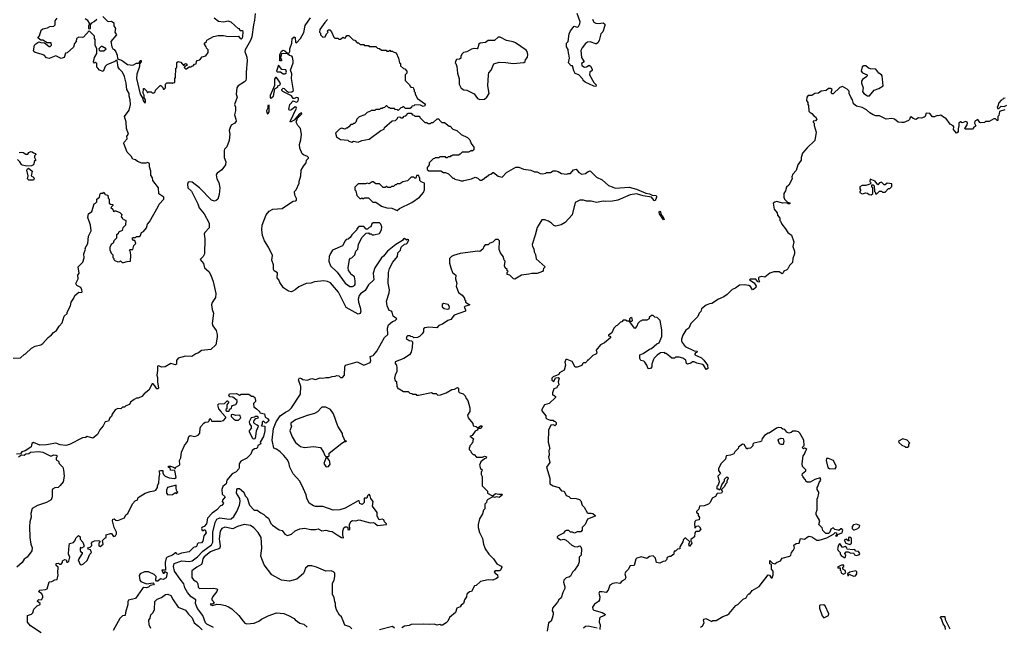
# Model space of a CAD drawing. Extents: x 2472589 to 2662339, y 701009 to 849030.
# Tile 268 of 406: x 2514407 to 2525019, y 804598 to 811149. Entities that reach past the tile are written whole.
import ezdxf

# ---------------------------------------------------------------- set-up
doc = ezdxf.new("R2010")
doc.units = 0

msp = doc.modelspace()

# ---------------------------------------------------------------- linework, layer by layer
at = {"layer": '0CON05XD'}
for points in [[(2516938, 811145), (2516926, 811095), (2516909, 810965), (2516894, 810925), (2516837, 810825), (2516832, 810805), (2516855, 810745), (2516859, 810705), (2516848, 810585), (2516849, 810515), (2516844, 810495), (2516831, 810479), (2516763, 810437), (2516747, 810415), (2516740, 810345), (2516752, 810315), (2516722, 810235), (2516732, 810205), (2516732, 810165), (2516723, 810125), (2516738, 810078), (2516739, 810055), (2516726, 810034), (2516688, 810012), (2516675, 809988), (2516666, 809955), (2516673, 809915), (2516666, 809845), (2516641, 809779), (2516616, 809754), (2516612, 809738), (2516611, 809665), (2516628, 809615), (2516624, 809586), (2516585, 809530), (2516534, 809496), (2516526, 809475), (2516532, 809435), (2516552, 809392), (2516564, 809335), (2516558, 809265), (2516541, 809215), (2516525, 809200), (2516505, 809193), (2516475, 809205), (2516345, 809335), (2516265, 809398), (2516235, 809402), (2516224, 809396), (2516216, 809375), (2516219, 809335), (2516259, 809299), (2516327, 809165), (2516341, 809121), (2516394, 809055), (2516448, 808955), (2516450, 808905), (2516404, 808856), (2516394, 808835), (2516402, 808785), (2516400, 808625), (2516384, 808596), (2516351, 808565), (2516389, 808519), (2516398, 808475), (2516445, 808433), (2516468, 808395), (2516494, 808325), (2516522, 808198), (2516517, 808155), (2516481, 808099), (2516475, 808075), (2516481, 808025), (2516496, 807985), (2516482, 807872), (2516489, 807849), (2516525, 807798), (2516537, 807755), (2516536, 807725), (2516520, 807645), (2516468, 807592), (2516368, 807582), (2516335, 807558), (2516305, 807547), (2516264, 807516), (2516195, 807523), (2516115, 807500), (2516097, 807475), (2516096, 807435), (2516085, 807427), (2516035, 807441), (2515975, 807407), (2515935, 807404), (2515905, 807416), (2515892, 807415), (2515894, 807366), (2515884, 807316), (2515893, 807293), (2515893, 807243), (2515904, 807175), (2515895, 807168), (2515885, 807169), (2515865, 807200), (2515845, 807222), (2515835, 807222), (2515798, 807155), (2515748, 807115), (2515724, 807086), (2515685, 807070), (2515665, 807070), (2515640, 807055), (2515602, 807025), (2515589, 807001), (2515550, 806985), (2515535, 806970), (2515515, 806970), (2515497, 806953), (2515464, 806956), (2515437, 806943), (2515404, 806896), (2515395, 806870), (2515378, 806855), (2515365, 806820), (2515327, 806813), (2515308, 806772), (2515272, 806728), (2515245, 806678), (2515195, 806637), (2515135, 806657), (2515115, 806643), (2515085, 806642), (2514945, 806568), (2514903, 806557), (2514845, 806567), (2514795, 806584), (2514695, 806566), (2514623, 806563), (2514555, 806590), (2514539, 806581), (2514529, 806545), (2514515, 806534), (2514465, 806501), (2514431, 806489), (2514415, 806470), (2514374, 806466)], [(2514697, 810737), (2514670, 810765), (2514639, 810779), (2514575, 810794), (2514560, 810805), (2514557, 810815), (2514566, 810874), (2514581, 810889), (2514615, 810910), (2514635, 810902), (2514675, 810900), (2514725, 810860), (2514735, 810860), (2514750, 810875), (2514745, 810900), (2514705, 810900), (2514657, 810927), (2514635, 810930), (2514602, 810952), (2514620, 810975), (2514640, 811035), (2514655, 811050), (2514707, 811063), (2514733, 811077), (2514775, 811080), (2514788, 811092), (2514790, 811135), (2514810, 811165)], [(2515111, 811161), (2515136, 811146), (2515160, 811105), (2515158, 811092), (2515150, 811085), (2515150, 811055), (2515155, 811050), (2515170, 811055), (2515170, 811095), (2515184, 811116), (2515211, 811129), (2515238, 811155)], [(2515302, 811182), (2515355, 811132), (2515365, 811128), (2515395, 811132), (2515420, 811115), (2515423, 811083), (2515438, 811055), (2515432, 811015), (2515452, 810985), (2515390, 810915), (2515400, 810855), (2515410, 810835), (2515426, 810826), (2515443, 810803), (2515458, 810765), (2515462, 810732), (2515472, 810722), (2515505, 810714), (2515527, 810697), (2515570, 810665), (2515625, 810658), (2515665, 810682), (2515688, 810682), (2515698, 810692), (2515705, 810710), (2515715, 810710), (2515718, 810695), (2515698, 810672), (2515700, 810645), (2515668, 810562), (2515666, 810516), (2515704, 810345), (2515732, 810305), (2515737, 810275), (2515755, 810252), (2515762, 810258), (2515762, 810285), (2515748, 810308), (2515748, 810335), (2515738, 810358), (2515742, 810408), (2515748, 810408), (2515778, 810378), (2515785, 810360), (2515795, 810370), (2515825, 810370), (2515835, 810360), (2515855, 810360), (2515868, 810372), (2515872, 810388), (2515922, 810438), (2515928, 810438), (2515948, 810418), (2515955, 810400), (2515965, 810400), (2515980, 810415), (2515980, 810455), (2515992, 810468), (2516045, 810470), (2516055, 810460), (2516062, 810468), (2516078, 810472), (2516080, 810515), (2516088, 810525), (2516090, 810625), (2516100, 810635), (2516102, 810688), (2516115, 810700), (2516145, 810690), (2516175, 810650), (2516182, 810668), (2516198, 810678), (2516208, 810668), (2516210, 810655), (2516192, 810648), (2516180, 810635), (2516195, 810620), (2516205, 810620), (2516235, 810640), (2516255, 810640), (2516262, 810648), (2516278, 810652), (2516292, 810668), (2516308, 810672), (2516312, 810698), (2516321, 810709), (2516350, 810715), (2516375, 810750), (2516415, 810760), (2516440, 810795), (2516440, 810825), (2516422, 810842), (2516418, 810858), (2516400, 810885), (2516400, 810895), (2516420, 810915), (2516423, 810927), (2516495, 810968), (2516545, 810978), (2516605, 810978), (2516655, 810967), (2516765, 810972), (2516785, 810947), (2516795, 810944), (2516805, 810950), (2516811, 810965), (2516815, 811020), (2516805, 811030), (2516785, 811030), (2516775, 811050), (2516765, 811050), (2516685, 811122), (2516655, 811132), (2516605, 811122), (2516548, 811128), (2516502, 811165)], [(2516946, 811215), (2516938, 811145)], [(2517141, 806741), (2517173, 806815), (2517215, 806877), (2517271, 806919), (2517306, 806934), (2517336, 806965), (2517435, 807110), (2517436, 807196), (2517412, 807265), (2517424, 807286), (2517445, 807282), (2517458, 807268), (2517505, 807262), (2517555, 807281), (2517595, 807270), (2517644, 807286), (2517675, 807283), (2517705, 807292), (2517743, 807293), (2517775, 807302), (2517806, 807304), (2517825, 807312), (2517845, 807310), (2517865, 807291), (2517885, 807290), (2517906, 807315), (2517910, 807405), (2517920, 807425), (2518045, 807461), (2518115, 807426), (2518186, 807454), (2518193, 807475), (2518184, 807516), (2518215, 807527), (2518225, 807537), (2518255, 807576), (2518305, 807664), (2518339, 807721), (2518376, 807754), (2518370, 807825), (2518382, 807858), (2518425, 807896), (2518455, 807907), (2518472, 807925), (2518431, 807951), (2518423, 807995), (2518415, 808007), (2518390, 808015), (2518367, 808065), (2518362, 808115), (2518390, 808205), (2518394, 808235), (2518378, 808308), (2518383, 808425), (2518394, 808466), (2518430, 808535), (2518480, 808595), (2518483, 808637), (2518510, 808665), (2518518, 808695), (2518555, 808730), (2518575, 808732), (2518588, 808745), (2518600, 808775), (2518585, 808780), (2518575, 808772), (2518555, 808790), (2518545, 808788), (2518533, 808767), (2518460, 808725), (2518370, 808655), (2518329, 808601), (2518305, 808580), (2518236, 808475), (2518217, 808415), (2518223, 808345), (2518165, 808289), (2518131, 808229), (2518081, 808195), (2518066, 808175), (2518056, 808136), (2518058, 808105), (2518078, 808045), (2518084, 808005), (2518075, 807980), (2518055, 807973), (2517927, 808047), (2517843, 808213), (2517755, 808312), (2517725, 808327), (2517685, 808332), (2517585, 808324), (2517545, 808309), (2517495, 808306), (2517415, 808270), (2517375, 808236), (2517338, 808215), (2517305, 808222), (2517249, 808259), (2517210, 808315), (2517200, 808345), (2517182, 808365), (2517185, 808420), (2517151, 808441), (2517142, 808455), (2517142, 808505), (2517123, 808555), (2517132, 808605), (2517088, 808695), (2517044, 808764), (2517024, 808824), (2517017, 808885), (2517021, 808935), (2517064, 809046), (2517095, 809084), (2517135, 809107), (2517235, 809113), (2517324, 809176), (2517355, 809192), (2517380, 809195), (2517392, 809205), (2517392, 809222), (2517372, 809258), (2517370, 809295), (2517387, 809313), (2517418, 809385), (2517418, 809405), (2517438, 809465), (2517442, 809525), (2517465, 809570), (2517493, 809607), (2517498, 809635), (2517520, 809655), (2517520, 809665), (2517509, 809675), (2517465, 809691), (2517452, 809702), (2517426, 809765), (2517421, 809805), (2517437, 809853), (2517446, 809915), (2517434, 809975), (2517405, 810009), (2517387, 810045), (2517401, 810089), (2517449, 810135), (2517445, 810146), (2517421, 810135), (2517364, 810066), (2517325, 810043), (2517321, 810051), (2517390, 810195), (2517387, 810207), (2517375, 810211), (2517335, 810176), (2517315, 810171), (2517306, 810185), (2517319, 810235), (2517355, 810276), (2517385, 810261), (2517399, 810265), (2517409, 810275), (2517411, 810295), (2517407, 810307), (2517395, 810310), (2517365, 810299), (2517355, 810301), (2517335, 810328), (2517244, 810374), (2517234, 810385), (2517233, 810397), (2517245, 810410), (2517257, 810407), (2517281, 810381), (2517305, 810369), (2517339, 810371), (2517357, 810385), (2517336, 810515), (2517341, 810565), (2517326, 810605), (2517354, 810685), (2517356, 810705), (2517348, 810745), (2517340, 810755), (2517315, 810762), (2517295, 810780), (2517245, 810786), (2517230, 810780), (2517220, 810755), (2517218, 810735), (2517229, 810715), (2517227, 810705), (2517209, 810705), (2517211, 810775), (2517230, 810810), (2517245, 810821), (2517265, 810813), (2517295, 810787), (2517310, 810790), (2517320, 810805), (2517318, 810835), (2517340, 810895), (2517343, 810947), (2517365, 810966), (2517375, 810958), (2517378, 810908), (2517385, 810899), (2517395, 810902), (2517433, 810945), (2517468, 811012), (2517482, 811088), (2517540, 811170)], [(2517725, 811150), (2517695, 811120), (2517642, 811045), (2517640, 811015), (2517650, 811005), (2517650, 810985), (2517675, 810960), (2517700, 810965), (2517712, 810998), (2517730, 811015), (2517720, 811025), (2517735, 811040), (2517748, 811038), (2517768, 811018), (2517792, 810962), (2517805, 810950), (2517835, 810950), (2517845, 810940), (2517865, 810940), (2517895, 810960), (2517902, 810952), (2517915, 810950), (2517932, 810978), (2517955, 810980), (2518002, 810932), (2518018, 810928), (2518045, 810900), (2518058, 810898), (2518075, 810880), (2518115, 810880), (2518125, 810870), (2518165, 810870), (2518175, 810860), (2518245, 810860), (2518262, 810842), (2518285, 810840), (2518305, 810820), (2518355, 810820), (2518365, 810810), (2518385, 810810), (2518395, 810820), (2518405, 810810), (2518425, 810810), (2518432, 810802), (2518465, 810790), (2518490, 810735), (2518500, 810685), (2518510, 810675), (2518512, 810652), (2518542, 810622), (2518558, 810618), (2518580, 810595), (2518578, 810572), (2518560, 810555), (2518562, 810492), (2518608, 810448), (2518610, 810435), (2518622, 810422), (2518648, 810418), (2518652, 810402), (2518660, 810395), (2518660, 810375), (2518670, 810365), (2518670, 810345), (2518695, 810300), (2518770, 810245), (2518778, 810235), (2518775, 810220), (2518755, 810212), (2518725, 810228), (2518665, 810230), (2518655, 810220), (2518632, 810218), (2518628, 810202), (2518615, 810190), (2518565, 810190), (2518548, 810208), (2518535, 810210), (2518528, 810202), (2518515, 810200), (2518485, 810170), (2518478, 810178), (2518455, 810180), (2518445, 810190), (2518405, 810190), (2518395, 810200), (2518385, 810200), (2518365, 810220), (2518355, 810220), (2518338, 810202), (2518325, 810200), (2518315, 810190), (2518295, 810190), (2518285, 810180), (2518245, 810180), (2518235, 810170), (2518195, 810170), (2518188, 810162), (2518152, 810148), (2518128, 810122), (2518065, 810100), (2518040, 810075), (2518030, 810045), (2518015, 810030), (2518005, 810030), (2517995, 810020), (2517975, 810020), (2517956, 809994), (2517935, 809980), (2517925, 809980), (2517915, 809970), (2517875, 809978), (2517855, 809970), (2517810, 809925), (2517820, 809885), (2517865, 809858), (2517945, 809850), (2517955, 809840), (2517985, 809830), (2518005, 809840), (2518055, 809830), (2518093, 809847), (2518175, 809862), (2518300, 809955), (2518335, 809970), (2518340, 809985), (2518422, 810058), (2518458, 810062), (2518480, 810085), (2518482, 810098), (2518505, 810100), (2518515, 810090), (2518535, 810090), (2518552, 810108), (2518568, 810112), (2518595, 810140), (2518625, 810140), (2518642, 810122), (2518655, 810120), (2518665, 810110), (2518715, 810110), (2518720, 810095), (2518772, 810042), (2518795, 810040), (2518805, 810030), (2518835, 810030), (2518845, 810040), (2518865, 810040), (2518905, 810080), (2518925, 810080), (2518930, 810065), (2518955, 810040), (2518985, 810040), (2519035, 810000), (2519045, 810000), (2519075, 809970), (2519120, 809955), (2519165, 809910), (2519235, 809880), (2519260, 809855), (2519273, 809813), (2519300, 809775), (2519300, 809745), (2519285, 809730), (2519275, 809740), (2519245, 809720), (2519175, 809720), (2519155, 809700), (2519135, 809690), (2519075, 809690), (2519065, 809680), (2519055, 809680), (2519045, 809670), (2519025, 809670), (2519015, 809660), (2519005, 809660), (2518995, 809670), (2518935, 809670), (2518925, 809660), (2518885, 809660), (2518878, 809652), (2518862, 809648), (2518820, 809605), (2518820, 809585), (2518800, 809555), (2518800, 809535), (2518815, 809520), (2518945, 809520), (2518975, 809500), (2518995, 809500), (2519027, 809487), (2519075, 809440), (2519085, 809440), (2519095, 809430), (2519145, 809420), (2519165, 809410), (2519185, 809410), (2519193, 809417), (2519277, 809433), (2519315, 809450), (2519345, 809440), (2519365, 809420), (2519385, 809420), (2519420, 809440), (2519425, 809450), (2519435, 809450), (2519462, 809478), (2519485, 809482), (2519505, 809500), (2519515, 809500), (2519563, 809463), (2519607, 809453), (2519655, 809500), (2519755, 809560), (2519785, 809560), (2519838, 809538), (2519915, 809528), (2519955, 809510), (2519985, 809510), (2520015, 809490), (2520045, 809488), (2520077, 809493), (2520085, 809500), (2520127, 809503), (2520155, 809520), (2520185, 809520), (2520212, 809512), (2520245, 809490), (2520305, 809482), (2520318, 809492), (2520345, 809492), (2520375, 809532), (2520405, 809538), (2520432, 809502), (2520465, 809482), (2520505, 809490), (2520535, 809512), (2520555, 809518), (2520625, 809452), (2520685, 809422), (2520752, 809362), (2520793, 809347), (2520825, 809332), (2520975, 809342), (2521055, 809322), (2521155, 809278), (2521195, 809273), (2521225, 809258), (2521262, 809252), (2521270, 809245), (2521269, 809235), (2521255, 809196), (2521245, 809199), (2521215, 809234), (2521125, 809251), (2521055, 809273), (2520985, 809260), (2520855, 809202), (2520795, 809192), (2520725, 809188), (2520695, 809192), (2520625, 809178), (2520565, 809191), (2520515, 809193), (2520485, 809203), (2520445, 809202), (2520392, 809178), (2520360, 809045), (2520286, 808964), (2520242, 808938), (2520185, 808922), (2520165, 808930), (2520140, 808955), (2520105, 808978), (2520065, 808990), (2520035, 808990), (2519983, 808907), (2519962, 808825)], [(2520582, 811155), (2520587, 811135), (2520595, 811122), (2520615, 811112), (2520645, 811108), (2520697, 811117), (2520712, 811102), (2520712, 811085), (2520692, 811018), (2520670, 810995), (2520652, 810925), (2520639, 810901), (2520625, 810890), (2520615, 810890), (2520555, 810912), (2520525, 810908), (2520505, 810892), (2520468, 810845), (2520454, 810816), (2520463, 810743), (2520490, 810695), (2520463, 810677), (2520467, 810655), (2520495, 810638), (2520515, 810640), (2520545, 810658), (2520558, 810648), (2520577, 810615), (2520577, 810603), (2520550, 810585), (2520548, 810555), (2520593, 810473), (2520620, 810445), (2520615, 810430), (2520593, 810433), (2520500, 810475), (2520480, 810495), (2520478, 810508), (2520433, 810553), (2520395, 810568), (2520378, 810598), (2520365, 810650), (2520352, 810652), (2520320, 810685), (2520332, 810735), (2520326, 810776), (2520320, 810785), (2520317, 810827), (2520300, 810855), (2520300, 810895), (2520317, 810913), (2520330, 810995), (2520345, 811030), (2520382, 811078), (2520415, 811070), (2520429, 811075), (2520445, 811104), (2520449, 811125), (2520414, 811215)], [(2514335, 807500), (2514415, 807502), (2514455, 807540), (2514470, 807545), (2514535, 807608), (2514575, 807628), (2514635, 807643), (2514655, 807658), (2514715, 807722), (2514749, 807751), (2514770, 807775), (2514803, 807797), (2514832, 807845), (2514865, 807880), (2514888, 807952), (2514917, 807983), (2514918, 807995), (2514953, 808065), (2514962, 808105), (2514990, 808145), (2515000, 808175), (2515045, 808210), (2515072, 808208), (2515080, 808215), (2515077, 808237), (2515065, 808260), (2515024, 808284), (2515012, 808305), (2515037, 808355), (2515033, 808395), (2515048, 808415), (2515039, 808485), (2515086, 808534), (2515103, 808583), (2515100, 808625), (2515118, 808675), (2515114, 808686), (2515142, 808735), (2515150, 808815), (2515179, 808871), (2515170, 808935), (2515143, 809015), (2515150, 809055), (2515185, 809080), (2515210, 809165), (2515225, 809170), (2515240, 809185), (2515240, 809215), (2515268, 809235), (2515275, 809270), (2515283, 809277), (2515305, 809280), (2515315, 809290), (2515330, 809265), (2515358, 809258), (2515360, 809225), (2515370, 809215), (2515372, 809172), (2515385, 809160), (2515410, 809155), (2515410, 809145), (2515390, 809125), (2515410, 809105), (2515413, 809083), (2515425, 809080), (2515432, 809088), (2515445, 809090), (2515485, 809070), (2515507, 809047), (2515500, 809025), (2515510, 809015), (2515510, 809005), (2515535, 808992), (2515550, 808985), (2515548, 808935), (2515520, 808905), (2515510, 808875), (2515472, 808858), (2515468, 808842), (2515452, 808828), (2515450, 808795), (2515420, 808765), (2515415, 808740), (2515393, 808727), (2515378, 808692), (2515378, 808668), (2515392, 808632), (2515410, 808615), (2515410, 808585), (2515420, 808575), (2515422, 808562), (2515433, 808553), (2515465, 808540), (2515487, 808543), (2515495, 808550), (2515513, 808533), (2515525, 808530), (2515565, 808542), (2515600, 808545), (2515606, 808605), (2515602, 808642), (2515590, 808665), (2515595, 808670), (2515625, 808670), (2515638, 808715), (2515660, 808735), (2515648, 808768), (2515635, 808770), (2515623, 808783), (2515624, 808796), (2515635, 808802), (2515655, 808800), (2515665, 808810), (2515695, 808810), (2515708, 808822), (2515720, 808855), (2515740, 808865), (2515772, 808905), (2515784, 808945), (2515805, 808968), (2515900, 809135), (2515909, 809161), (2515960, 809215), (2515960, 809235), (2515905, 809270), (2515904, 809335), (2515843, 809415), (2515837, 809445), (2515822, 809472), (2515821, 809515), (2515807, 809563), (2515805, 809600), (2515785, 809610), (2515765, 809602), (2515725, 809602), (2515675, 809620), (2515655, 809638), (2515627, 809647), (2515609, 809679), (2515580, 809705), (2515565, 809720), (2515530, 809815), (2515532, 809828), (2515567, 809863), (2515562, 809895), (2515578, 809915), (2515557, 809977), (2515553, 810045), (2515538, 810105), (2515587, 810175), (2515600, 810235), (2515596, 810284), (2515586, 810325), (2515587, 810355), (2515563, 810395), (2515554, 810465), (2515536, 810535), (2515514, 810585), (2515482, 810615), (2515468, 810638), (2515458, 810708), (2515445, 810710), (2515432, 810698), (2515345, 810662), (2515330, 810645), (2515305, 810590), (2515266, 810606), (2515248, 810625), (2515238, 810638), (2515237, 810677), (2515225, 810690), (2515212, 810682), (2515202, 810695), (2515215, 810740), (2515240, 810785), (2515240, 810835), (2515220, 810875), (2515220, 810935), (2515212, 810945), (2515212, 810972), (2515155, 811030), (2515095, 810962), (2515085, 810958), (2515045, 810960), (2515020, 810945), (2515017, 810913), (2514998, 810892), (2514988, 810852), (2514918, 810792), (2514902, 810788), (2514885, 810742), (2514855, 810732), (2514795, 810760), (2514725, 810732), (2514697, 810737)], [(2519365, 810288), (2519415, 810293), (2519442, 810315), (2519468, 810355), (2519452, 810435), (2519458, 810555), (2519463, 810577), (2519488, 810605), (2519517, 810673), (2519575, 810690), (2519645, 810689), (2519725, 810678), (2519842, 810688), (2519855, 810700), (2519857, 810715), (2519881, 810745), (2519882, 810775), (2519876, 810806), (2519865, 810821), (2519751, 810901), (2519725, 810912), (2519653, 810923), (2519585, 810961), (2519565, 810959), (2519525, 810923), (2519457, 810923), (2519426, 810904), (2519370, 810895), (2519356, 810884), (2519346, 810844), (2519338, 810835), (2519305, 810837), (2519275, 810830), (2519225, 810802), (2519190, 810795), (2519175, 810780), (2519163, 810757), (2519160, 810735), (2519148, 810722), (2519115, 810720), (2519110, 810715), (2519100, 810685), (2519108, 810678), (2519120, 810645), (2519124, 810574), (2519143, 810513), (2519143, 810455), (2519165, 810412), (2519195, 810392), (2519225, 810388), (2519305, 810348), (2519341, 810301), (2519365, 810288)], [(2515315, 810812), (2515340, 810835), (2515295, 810860), (2515285, 810860), (2515260, 810835), (2515262, 810822), (2515273, 810813), (2515315, 810812)], [(2517265, 810564), (2517280, 810575), (2517283, 810585), (2517277, 810607), (2517231, 810611), (2517195, 810658), (2517176, 810595), (2517185, 810588), (2517217, 810587), (2517245, 810566), (2517265, 810564)], [(2523565, 810327), (2523615, 810390), (2523665, 810406), (2523712, 810435), (2523703, 810543), (2523696, 810556), (2523665, 810572), (2523635, 810614), (2523575, 810620), (2523555, 810627), (2523525, 810650), (2523505, 810652), (2523485, 810640), (2523477, 810595), (2523492, 810575), (2523542, 810555), (2523542, 810545), (2523538, 810535), (2523490, 810505), (2523479, 810485), (2523479, 810465), (2523496, 810416), (2523490, 810375), (2523503, 810353), (2523545, 810329), (2523565, 810327)], [(2517115, 810303), (2517142, 810325), (2517156, 810404), (2517190, 810425), (2517190, 810435), (2517208, 810442), (2517217, 810453), (2517209, 810475), (2517175, 810526), (2517165, 810526), (2517155, 810509), (2517152, 810438), (2517105, 810332), (2517105, 810308), (2517115, 810303)], [(2525024, 810176), (2524965, 810160), (2524960, 810115), (2524950, 810105), (2524948, 810062), (2524942, 810062), (2524925, 810080), (2524905, 810080), (2524855, 810050), (2524815, 810050), (2524805, 810040), (2524765, 810038), (2524755, 810040), (2524735, 810072), (2524702, 810055), (2524698, 810035), (2524710, 810005), (2524688, 809982), (2524675, 809970), (2524625, 809968), (2524595, 809970), (2524592, 809975), (2524620, 810015), (2524622, 810035), (2524618, 810045), (2524605, 810052), (2524565, 810038), (2524545, 810048), (2524530, 810035), (2524530, 810005), (2524521, 809971), (2524521, 809935), (2524504, 809924), (2524472, 809965), (2524473, 809995), (2524468, 810005), (2524434, 810024), (2524388, 810088), (2524375, 810090), (2524335, 810120), (2524307, 810113), (2524294, 810116), (2524265, 810102), (2524245, 810102), (2524217, 810137), (2524178, 810142), (2524166, 810104), (2524155, 810097), (2524125, 810088), (2524095, 810090), (2524065, 810074), (2524035, 810082), (2524015, 810100), (2524004, 810096), (2523997, 810073), (2523987, 810063), (2523935, 810040), (2523915, 810040), (2523873, 810043), (2523835, 810077), (2523805, 810082), (2523745, 810077), (2523675, 810112), (2523635, 810113), (2523605, 810123), (2523568, 810145), (2523535, 810178), (2523485, 810202), (2523426, 810216), (2523395, 810242), (2523384, 810284), (2523363, 810313), (2523362, 810325), (2523348, 810348), (2523347, 810377), (2523325, 810400), (2523275, 810430), (2523245, 810417), (2523175, 810349), (2523160, 810350), (2523154, 810364), (2523162, 810395), (2523145, 810407), (2523125, 810407), (2523100, 810385), (2523045, 810378), (2523015, 810358), (2522978, 810352), (2522945, 810332), (2522905, 810330), (2522890, 810315), (2522888, 810278), (2522900, 810255), (2522900, 810235), (2522910, 810225), (2522913, 810163), (2522921, 810151), (2522946, 810136), (2522965, 810112), (2522985, 810102), (2522998, 810078)], [(2525028, 810302), (2525005, 810300), (2525000, 810285), (2524985, 810280), (2524958, 810252), (2524950, 810215), (2524940, 810205), (2524945, 810192), (2524958, 810192), (2524983, 810217), (2525016, 810214), (2525046, 810226)], [(2517075, 810133), (2517085, 810137), (2517096, 810154), (2517095, 810229), (2517081, 810225), (2517080, 810195), (2517066, 810165), (2517075, 810133)], [(2522998, 810078), (2522985, 810060), (2522960, 810055), (2522960, 810045), (2522970, 810035), (2522968, 810008), (2522992, 809935), (2522978, 809845), (2522894, 809766), (2522845, 809710), (2522828, 809665), (2522828, 809635), (2522793, 809585), (2522775, 809522), (2522741, 809485), (2522730, 809455), (2522732, 809435), (2522698, 809365), (2522672, 809345), (2522662, 809305), (2522643, 809275), (2522643, 809237), (2522650, 809215), (2522681, 809181), (2522706, 809175), (2522707, 809165), (2522688, 809165), (2522674, 809174), (2522632, 809172), (2522565, 809188), (2522545, 809183), (2522528, 809172), (2522538, 809108), (2522570, 809065), (2522575, 809040), (2522598, 809008), (2522600, 808985), (2522608, 808978), (2522620, 808945), (2522660, 808895), (2522684, 808854), (2522726, 808826), (2522752, 808755), (2522738, 808705), (2522758, 808655), (2522758, 808625), (2522738, 808575), (2522735, 808530), (2522702, 808498), (2522686, 808464), (2522675, 808452), (2522642, 808438), (2522635, 808420), (2522625, 808410), (2522592, 808432), (2522535, 808430), (2522490, 808415), (2522437, 808373), (2522405, 808380), (2522375, 808372), (2522368, 808365), (2522368, 808348), (2522382, 808325), (2522375, 808318), (2522361, 808321), (2522342, 808352), (2522285, 808352), (2522272, 808345), (2522323, 808313), (2522343, 808275), (2522339, 808261), (2522315, 808241), (2522305, 808238), (2522285, 808272), (2522266, 808284), (2522215, 808292), (2522165, 808288), (2522120, 808255), (2522085, 808240), (2522030, 808185), (2521995, 808160), (2521940, 808135), (2521865, 808090), (2521843, 808087), (2521805, 808070), (2521755, 808030), (2521747, 808003), (2521730, 807985), (2521715, 807950), (2521640, 807875), (2521620, 807825), (2521585, 807800), (2521553, 807747), (2521540, 807705), (2521540, 807685), (2521545, 807670), (2521580, 807625), (2521675, 807580), (2521708, 807575), (2521705, 807560), (2521692, 807558), (2521682, 807548), (2521682, 807535), (2521754, 807504), (2521779, 807479), (2521820, 807425), (2521822, 807388), (2521805, 807378), (2521779, 807419), (2521765, 807430), (2521705, 807447), (2521675, 807462), (2521658, 807462), (2521640, 807445), (2521604, 807434), (2521593, 807443), (2521585, 807480), (2521555, 807500), (2521515, 807512), (2521475, 807510), (2521465, 807500), (2521435, 807500), (2521375, 807550), (2521365, 807550), (2521355, 807560), (2521315, 807558), (2521277, 807533), (2521245, 807500), (2521233, 807477), (2521220, 807435), (2521220, 807405), (2521205, 807388), (2521182, 807385), (2521166, 807426), (2521145, 807458), (2521135, 807467), (2521100, 807475), (2521092, 807495), (2521092, 807535), (2521125, 807550), (2521195, 807598), (2521215, 807603), (2521275, 807654), (2521298, 807665), (2521328, 807735), (2521328, 807805), (2521310, 807905), (2521278, 807938), (2521252, 807942), (2521235, 807960), (2521215, 807960), (2521192, 807938), (2521190, 807925), (2521165, 807910), (2521115, 807910), (2521108, 807902), (2521095, 807900), (2521070, 807875), (2521060, 807845), (2521035, 807820), (2520980, 807895), (2520980, 807900), (2521005, 807900), (2521010, 807905), (2521007, 807927), (2520995, 807940), (2520980, 807925), (2520980, 807900), (2520955, 807900), (2520935, 807910), (2520912, 807908), (2520898, 807892), (2520882, 807888), (2520848, 807852), (2520835, 807850), (2520810, 807825), (2520788, 807772), (2520752, 807748), (2520752, 807742), (2520768, 807738), (2520778, 807722), (2520710, 807665), (2520667, 807643), (2520620, 807585), (2520628, 807552), (2520618, 807542), (2520585, 807530), (2520535, 807480), (2520525, 807480), (2520520, 807465), (2520505, 807450), (2520485, 807450), (2520472, 807438), (2520465, 807420), (2520415, 807402), (2520393, 807403), (2520360, 807465), (2520307, 807487), (2520294, 807486), (2520282, 807455), (2520290, 807425), (2520275, 807370), (2520225, 807340), (2520218, 807322), (2520155, 807300), (2520142, 807285), (2520143, 807263), (2520165, 807250), (2520182, 807288), (2520215, 807290), (2520220, 807285), (2520212, 807245), (2520217, 807213), (2520200, 807195), (2520195, 807180), (2520165, 807170), (2520150, 807125), (2520150, 807105), (2520165, 807100), (2520180, 807085), (2520180, 807075), (2520115, 807010), (2520062, 806995), (2520033, 806947), (2520033, 806933), (2520077, 806877), (2520078, 806858), (2520090, 806845), (2520125, 806830), (2520155, 806830), (2520162, 806822), (2520178, 806818), (2520190, 806805), (2520190, 806785), (2520175, 806770), (2520165, 806780), (2520132, 806778), (2520107, 806723), (2520102, 806595), (2520122, 806525), (2520110, 806505), (2520112, 806455), (2520108, 806435), (2520120, 806375), (2520083, 806325), (2520120, 806205), (2520120, 806145), (2520155, 806122), (2520218, 806105), (2520245, 806070), (2520276, 806066), (2520295, 806020), (2520325, 806010), (2520345, 805990), (2520405, 805987), (2520440, 805975), (2520455, 805960), (2520470, 805915), (2520490, 805895), (2520522, 805835), (2520535, 805828), (2520565, 805830), (2520584, 805824), (2520610, 805805), (2520610, 805795), (2520527, 805763), (2520502, 805705), (2520470, 805675), (2520468, 805645), (2520455, 805628), (2520415, 805627), (2520385, 805613), (2520365, 805622), (2520342, 805622), (2520325, 805640), (2520295, 805642), (2520282, 805635), (2520268, 805612), (2520210, 805585), (2520200, 805575), (2520200, 805565), (2520235, 805542), (2520273, 805547), (2520295, 805538), (2520358, 805485), (2520385, 805471), (2520415, 805467), (2520445, 805477), (2520456, 805466), (2520462, 805445), (2520458, 805375), (2520438, 805355), (2520437, 805305), (2520425, 805270), (2520386, 805214), (2520365, 805192), (2520342, 805148), (2520325, 805137), (2520295, 805132), (2520270, 805105), (2520269, 805085), (2520284, 805035), (2520281, 805015), (2520261, 804975), (2520242, 804915), (2520218, 804895), (2520205, 804870), (2520149, 804805), (2520146, 804776), (2520156, 804756), (2520158, 804735), (2520146, 804696), (2520134, 804666), (2520107, 804645), (2520092, 804558)], [(2514403, 809717), (2514425, 809720), (2514445, 809718), (2514475, 809700), (2514495, 809700), (2514504, 809716), (2514527, 809727), (2514540, 809725), (2514555, 809712), (2514578, 809708), (2514580, 809695), (2514568, 809682), (2514568, 809665), (2514580, 809635), (2514568, 809622), (2514556, 809584), (2514535, 809573), (2514485, 809570)], [(2514485, 809570), (2514435, 809582), (2514425, 809588), (2514408, 809618), (2514385, 809640)], [(2514555, 809420), (2514505, 809420), (2514492, 809432), (2514498, 809465), (2514483, 809525), (2514490, 809540), (2514503, 809547), (2514540, 809515), (2514530, 809465), (2514555, 809450), (2514562, 809435), (2514555, 809420)], [(2518475, 809092), (2518500, 809115), (2518635, 809177), (2518715, 809236), (2518760, 809285), (2518770, 809315), (2518770, 809385), (2518735, 809400), (2518720, 809415), (2518720, 809445), (2518712, 809452), (2518708, 809468), (2518682, 809468), (2518675, 809440), (2518665, 809440), (2518655, 809450), (2518625, 809450), (2518585, 809410), (2518538, 809402), (2518505, 809380), (2518475, 809380), (2518465, 809370), (2518455, 809370), (2518435, 809350), (2518415, 809350), (2518405, 809340), (2518375, 809340), (2518365, 809350), (2518355, 809350), (2518345, 809340), (2518325, 809340), (2518285, 809380), (2518245, 809380), (2518215, 809400), (2518205, 809400), (2518175, 809380), (2518155, 809388), (2518135, 809380), (2518055, 809380), (2518020, 809345), (2518020, 809315), (2518030, 809305), (2518040, 809255), (2518072, 809222), (2518085, 809220), (2518095, 809230), (2518105, 809220), (2518115, 809220), (2518125, 809230), (2518165, 809230), (2518212, 809182), (2518245, 809180), (2518305, 809140), (2518365, 809120), (2518417, 809117), (2518475, 809092)], [(2523585, 809262), (2523600, 809275), (2523600, 809335), (2523590, 809345), (2523592, 809368), (2523605, 809370), (2523617, 809357), (2523620, 809295), (2523630, 809285), (2523632, 809272), (2523645, 809270), (2523675, 809300), (2523695, 809300), (2523705, 809290), (2523735, 809290), (2523772, 809328), (2523785, 809330), (2523808, 809352), (2523808, 809378), (2523755, 809388), (2523735, 809370), (2523725, 809370), (2523695, 809398), (2523675, 809390), (2523655, 809370), (2523628, 809408), (2523572, 809428), (2523570, 809405), (2523578, 809398), (2523580, 809385), (2523570, 809375), (2523525, 809360), (2523485, 809362), (2523462, 809348), (2523460, 809325), (2523470, 809315), (2523470, 809305), (2523462, 809298), (2523460, 809285), (2523485, 809270), (2523525, 809282), (2523545, 809280), (2523563, 809263), (2523585, 809262)], [(2521345, 808990), (2521304, 809055), (2521300, 809075), (2521305, 809084), (2521315, 809075), (2521320, 809050), (2521336, 809035), (2521352, 808995), (2521345, 808990)], [(2517965, 808273), (2517995, 808274), (2518015, 808284), (2518021, 808295), (2518024, 808334), (2518016, 808376), (2517977, 808407), (2517970, 808425), (2517950, 808445), (2517948, 808475), (2517960, 808565), (2517972, 808578), (2517988, 808582), (2518020, 808615), (2518030, 808655), (2518050, 808675), (2518060, 808725), (2518095, 808800), (2518142, 808848), (2518165, 808850), (2518175, 808840), (2518195, 808840), (2518205, 808830), (2518225, 808828), (2518286, 808844), (2518308, 808885), (2518310, 808915), (2518300, 808945), (2518285, 808960), (2518215, 808960), (2518203, 808947), (2518190, 808915), (2518172, 808908), (2518155, 808890), (2518142, 808892), (2518115, 808920), (2518062, 808918), (2518040, 808895), (2518040, 808885), (2517985, 808830), (2517968, 808802), (2517948, 808782), (2517925, 808778), (2517914, 808766), (2517885, 808710), (2517780, 808665), (2517755, 808630), (2517743, 808595), (2517740, 808545), (2517756, 808496), (2517827, 808427), (2517915, 808309), (2517965, 808273)], [(2519962, 808825), (2519930, 808725), (2519933, 808703), (2519947, 808677), (2519950, 808645), (2519967, 808617), (2519975, 808570), (2520070, 808485), (2520052, 808468), (2520050, 808445), (2520040, 808435), (2519985, 808412), (2519925, 808413), (2519896, 808404), (2519815, 808394), (2519745, 808352), (2519730, 808355), (2519690, 808395), (2519662, 808402), (2519660, 808425), (2519670, 808435), (2519662, 808442), (2519660, 808455), (2519640, 808475), (2519632, 808495), (2519640, 808545), (2519630, 808555), (2519617, 808597), (2519590, 808635), (2519573, 808673), (2519578, 808765), (2519565, 808780), (2519535, 808780), (2519505, 808750), (2519475, 808740), (2519455, 808720), (2519425, 808720), (2519410, 808705), (2519400, 808675), (2519365, 808650), (2519345, 808652), (2519155, 808630), (2519083, 808607), (2519060, 808595), (2519040, 808575), (2519040, 808525), (2519053, 808473), (2519072, 808425), (2519107, 808395), (2519103, 808355), (2519117, 808305), (2519112, 808275), (2519138, 808208), (2519175, 808180), (2519200, 808145), (2519202, 808132), (2519210, 808125), (2519210, 808105), (2519260, 808075), (2519205, 808058), (2519198, 808048), (2519212, 808025), (2519210, 808005), (2519090, 807965), (2519055, 807917), (2519020, 807905), (2518965, 807867), (2518925, 807852), (2518902, 807828), (2518815, 807834), (2518774, 807826), (2518758, 807815), (2518759, 807785), (2518745, 807762), (2518715, 807732), (2518695, 807722), (2518655, 807720), (2518645, 807730), (2518622, 807732), (2518615, 807740), (2518585, 807740), (2518580, 807735), (2518572, 807712), (2518605, 807690), (2518628, 807688), (2518640, 807675), (2518638, 807615), (2518626, 807564), (2518608, 807535), (2518548, 807495), (2518455, 807460), (2518454, 807444), (2518468, 807425), (2518472, 807395), (2518470, 807355), (2518453, 807317), (2518448, 807285), (2518455, 807260), (2518467, 807247), (2518470, 807195), (2518480, 807185), (2518482, 807172), (2518498, 807168), (2518545, 807140), (2518595, 807140), (2518612, 807122), (2518635, 807120), (2518645, 807110), (2518675, 807110), (2518685, 807100), (2518705, 807100), (2518845, 807128), (2518865, 807120), (2518895, 807120), (2518915, 807102), (2518944, 807104), (2519005, 807125), (2519065, 807161), (2519093, 807167), (2519125, 807183), (2519138, 807175), (2519138, 807145), (2519145, 807130), (2519187, 807117), (2519208, 807095), (2519220, 807065), (2519238, 807045), (2519258, 806965), (2519257, 806923), (2519232, 806885), (2519240, 806855), (2519290, 806795), (2519295, 806770), (2519325, 806762), (2519345, 806750), (2519375, 806769), (2519385, 806771), (2519391, 806765), (2519377, 806743), (2519348, 806742), (2519338, 806722), (2519315, 806714), (2519283, 806667), (2519260, 806655), (2519278, 806648), (2519300, 806625), (2519290, 806615), (2519290, 806595), (2519280, 806585), (2519280, 806575), (2519260, 806555), (2519258, 806542), (2519250, 806535), (2519250, 806515), (2519268, 806498), (2519272, 806482), (2519295, 806460), (2519305, 806460), (2519332, 806432), (2519395, 806432), (2519416, 806444), (2519439, 806435), (2519435, 806421), (2519415, 806413), (2519377, 806383), (2519362, 806345), (2519372, 806312), (2519390, 806295), (2519388, 806282), (2519380, 806275), (2519380, 806245), (2519390, 806225), (2519390, 806125), (2519450, 806065), (2519450, 806045), (2519495, 806020), (2519505, 806016), (2519535, 806041), (2519572, 806032), (2519605, 806033), (2519611, 806025), (2519575, 805998), (2519545, 806003), (2519525, 805996), (2519505, 806003), (2519452, 805975), (2519442, 805965), (2519437, 805943), (2519420, 805925), (2519420, 805875), (2519405, 805860), (2519395, 805820), (2519363, 805767), (2519348, 805705), (2519348, 805675), (2519361, 805621), (2519394, 805554), (2519404, 805494), (2519424, 805444), (2519462, 805385), (2519515, 805338), (2519551, 805281), (2519596, 805256), (2519602, 805245), (2519590, 805215), (2519575, 805208), (2519535, 805208), (2519522, 805195), (2519531, 805181), (2519558, 805165), (2519560, 805135), (2519547, 805123), (2519505, 805108), (2519455, 805110), (2519375, 805092), (2519325, 805050), (2519310, 805045), (2519278, 804985), (2519255, 804982), (2519227, 804955), (2519224, 804925), (2519200, 804895), (2519190, 804855), (2519164, 804836), (2519155, 804820), (2519120, 804805), (2519103, 804757), (2519038, 804705), (2519020, 804665), (2519005, 804647), (2518965, 804622), (2518945, 804620), (2518935, 804628), (2518905, 804620), (2518875, 804632), (2518825, 804628), (2518755, 804632), (2518625, 804630), (2518605, 804618), (2518555, 804612), (2518525, 804592)], [(2519015, 808028), (2519035, 808030), (2519040, 808055), (2519025, 808080), (2518975, 808090), (2518962, 808078), (2518960, 808055), (2518980, 808035), (2519015, 808028)], [(2514640, 804540), (2514524, 804614), (2514491, 804655), (2514490, 804725), (2514535, 804738), (2514548, 804755), (2514558, 804795), (2514595, 804830), (2514628, 804845), (2514628, 804855), (2514600, 804875), (2514600, 804885), (2514615, 804898), (2514637, 804893), (2514650, 804905), (2514657, 804923), (2514658, 804935), (2514645, 804960), (2514610, 804985), (2514625, 804998), (2514686, 805004), (2514705, 805012), (2514725, 805090), (2514755, 805093), (2514785, 805110), (2514810, 805115), (2514822, 805165), (2514818, 805185), (2514820, 805245), (2514802, 805265), (2514802, 805285), (2514825, 805290), (2514835, 805280), (2514855, 805280), (2514870, 805295), (2514870, 805315), (2514895, 805330), (2514907, 805327), (2514915, 805300), (2514925, 805300), (2514935, 805310), (2514948, 805355), (2514933, 805385), (2514936, 805444), (2514945, 805502), (2514988, 805512), (2515008, 805542), (2515012, 805558), (2515042, 805588), (2515060, 805575), (2515058, 805548), (2515087, 805517), (2515100, 805485), (2515100, 805465), (2515075, 805450), (2515065, 805460), (2515060, 805455), (2515058, 805425), (2515064, 805414), (2515080, 805405), (2515080, 805395), (2515038, 805325), (2515060, 805275), (2515075, 805272), (2515095, 805282), (2515133, 805317), (2515162, 805388), (2515180, 805405), (2515170, 805435), (2515145, 805440), (2515140, 805455), (2515168, 805462), (2515185, 805480), (2515182, 805505), (2515191, 805519), (2515215, 805532), (2515260, 805535), (2515270, 805525), (2515270, 805515), (2515260, 805505), (2515260, 805475), (2515275, 805470), (2515307, 805493), (2515300, 805535), (2515325, 805560), (2515340, 805565), (2515340, 805595), (2515385, 805610), (2515395, 805608), (2515418, 805578), (2515440, 805585), (2515450, 805605), (2515451, 805625), (2515424, 805674), (2515408, 805745), (2515410, 805765), (2515425, 805768), (2515445, 805753), (2515465, 805750), (2515535, 805780), (2515551, 805809), (2515572, 805825), (2515622, 805928), (2515650, 805960), (2515675, 805972), (2515685, 805998), (2515760, 806045), (2515815, 806063), (2515855, 806068), (2515873, 806077), (2515892, 806105), (2515894, 806126), (2515907, 806153), (2515911, 806211), (2515918, 806255), (2515912, 806285), (2515925, 806290), (2515948, 806288), (2515948, 806265), (2515958, 806245), (2515975, 806228), (2516018, 806208), (2516075, 806204), (2516095, 806212), (2516078, 806288), (2516032, 806292), (2516028, 806318), (2516012, 806322), (2516010, 806335), (2516033, 806337), (2516066, 806326), (2516085, 806310), (2516090, 806325), (2516128, 806345), (2516133, 806355), (2516131, 806395), (2516144, 806425), (2516151, 806485), (2516183, 806557), (2516217, 806603), (2516230, 806655), (2516245, 806666), (2516295, 806657), (2516332, 806668), (2516349, 806691), (2516351, 806745), (2516358, 806762), (2516391, 806799), (2516405, 806810), (2516440, 806815), (2516450, 806825), (2516455, 806850), (2516470, 806835), (2516475, 806820), (2516575, 806820), (2516605, 806828), (2516630, 806855), (2516630, 806865), (2516585, 806910), (2516580, 806925), (2516554, 806954), (2516542, 806995), (2516555, 807008), (2516615, 807010), (2516642, 807038), (2516648, 807038), (2516660, 807025), (2516640, 806995), (2516640, 806955), (2516630, 806945), (2516630, 806935), (2516635, 806930), (2516665, 806930), (2516670, 806945), (2516690, 806965), (2516692, 806978), (2516702, 806988), (2516735, 807000), (2516752, 807025), (2516750, 807045), (2516705, 807080), (2516672, 807082), (2516662, 807095), (2516670, 807115), (2516745, 807120), (2516775, 807102), (2516795, 807110), (2516875, 807110), (2516905, 807090), (2516925, 807090), (2516940, 807075), (2516950, 807045), (2516947, 807033), (2516928, 807012), (2516930, 806975), (2516960, 806955), (2516990, 806925), (2516995, 806910), (2517045, 806898), (2517052, 806862), (2517079, 806849), (2517092, 806832), (2517089, 806821), (2517065, 806800), (2517052, 806802), (2517035, 806820), (2517020, 806815), (2517020, 806785), (2517010, 806775), (2517015, 806770), (2517048, 806768), (2517050, 806715), (2517036, 806655), (2517000, 806595), (2517006, 806575), (2516972, 806558), (2516970, 806535), (2516960, 806525), (2516938, 806522), (2516912, 806505), (2516898, 806465), (2516855, 806420), (2516790, 806390), (2516771, 806359), (2516774, 806315), (2516769, 806305), (2516740, 806275), (2516698, 806252), (2516640, 806185), (2516633, 806145), (2516598, 806115), (2516587, 806085), (2516588, 806035), (2516620, 806005), (2516593, 805967), (2516590, 805955), (2516602, 805935), (2516585, 805910), (2516572, 805908), (2516532, 805865), (2516480, 805830), (2516430, 805775), (2516420, 805715), (2516394, 805686), (2516370, 805675), (2516367, 805665), (2516375, 805642), (2516385, 805640), (2516395, 805650), (2516405, 805650), (2516417, 805617), (2516391, 805585), (2516381, 805525), (2516365, 805507), (2516330, 805505), (2516320, 805495), (2516318, 805475), (2516308, 805462), (2516297, 805467), (2516281, 805459), (2516235, 805410), (2516151, 805399), (2516114, 805384), (2516100, 805385), (2516095, 805400), (2516085, 805402), (2516054, 805375), (2515995, 805354), (2515986, 805344), (2515974, 805295), (2515977, 805213), (2515940, 805215), (2515953, 805183), (2515965, 805180), (2515975, 805200), (2515996, 805185), (2515985, 805130), (2515955, 805113), (2515925, 805122), (2515895, 805097), (2515880, 805095), (2515873, 805105), (2515877, 805145), (2515872, 805152), (2515855, 805169), (2515797, 805197), (2515753, 805197), (2515707, 805175), (2515694, 805155), (2515702, 805105), (2515713, 805093), (2515775, 805067), (2515847, 805077), (2515858, 805065), (2515850, 805055), (2515815, 805047), (2515795, 805030), (2515775, 805024), (2515745, 805026), (2515732, 805018), (2515655, 804910), (2515581, 804889), (2515573, 804877), (2515574, 804845), (2515548, 804758), (2515543, 804727), (2515515, 804721), (2515485, 804694), (2515416, 804565)], [(2517708, 806438), (2517735, 806440), (2517742, 806448), (2517744, 806476), (2517880, 806585), (2517908, 806602), (2517925, 806600), (2517930, 806605), (2517912, 806612), (2517898, 806648), (2517890, 806655), (2517887, 806687), (2517836, 806766), (2517788, 806898), (2517756, 806946), (2517705, 806970), (2517665, 806970), (2517615, 806922), (2517586, 806904), (2517505, 806881), (2517380, 806835), (2517331, 806799), (2517328, 806785), (2517338, 806765), (2517318, 806715), (2517342, 806652), (2517380, 806590), (2517435, 806548), (2517475, 806538), (2517575, 806548), (2517650, 806535), (2517682, 806485), (2517695, 806450), (2517708, 806438)], [(2516765, 806830), (2516790, 806855), (2516780, 806885), (2516735, 806880), (2516705, 806892), (2516685, 806890), (2516685, 806870), (2516710, 806845), (2516733, 806833), (2516765, 806830)], [(2516925, 806630), (2516945, 806632), (2516953, 806657), (2516958, 806715), (2516980, 806765), (2516968, 806778), (2516942, 806792), (2516932, 806802), (2516930, 806815), (2516933, 806827), (2516952, 806848), (2516980, 806855), (2516975, 806870), (2516945, 806870), (2516938, 806862), (2516900, 806855), (2516882, 806815), (2516883, 806793), (2516900, 806765), (2516900, 806745), (2516880, 806715), (2516882, 806705), (2516917, 806637), (2516925, 806630)], [(2516495, 804597), (2516425, 804631), (2516410, 804645), (2516382, 804725), (2516325, 804801), (2516303, 804855), (2516306, 804896), (2516255, 804928), (2516215, 804975), (2516186, 805025), (2516175, 805067), (2516138, 805118), (2516075, 805205), (2516065, 805255), (2516073, 805285), (2516155, 805314), (2516235, 805308), (2516265, 805315), (2516325, 805359), (2516382, 805418), (2516475, 805487), (2516487, 805515), (2516488, 805625), (2516515, 805728), (2516531, 805765), (2516565, 805777), (2516665, 805765), (2516685, 805768), (2516715, 805791), (2516747, 805845), (2516777, 805915), (2516783, 805953), (2516778, 805988), (2516742, 806045), (2516746, 806084), (2516755, 806096), (2516776, 806096), (2516822, 806055), (2516836, 806016), (2516857, 805995), (2516883, 805915), (2516935, 805862), (2516965, 805860), (2517005, 805831), (2517040, 805815), (2517061, 805791), (2517087, 805775), (2517115, 805718), (2517130, 805700), (2517205, 805650), (2517235, 805640), (2517265, 805601), (2517295, 805587), (2517335, 805603), (2517375, 805638), (2517425, 805658), (2517475, 805666), (2517545, 805653), (2517596, 805654), (2517625, 805661), (2517665, 805639), (2517705, 805647), (2517745, 805634), (2517775, 805631), (2517827, 805595), (2517875, 805568), (2517898, 805562), (2517890, 805595), (2517890, 805635), (2517901, 805669), (2517915, 805680), (2517933, 805683), (2517942, 805675), (2517945, 805652), (2517955, 805648), (2517965, 805654), (2517962, 805705), (2517975, 805738), (2517995, 805750), (2518025, 805746), (2518065, 805756), (2518185, 805724), (2518218, 805728), (2518235, 805721), (2518265, 805696), (2518360, 805705), (2518360, 805715), (2518338, 805735), (2518330, 805755), (2518315, 805763), (2518280, 805755), (2518260, 805795), (2518258, 805835), (2518208, 805905), (2518218, 805955), (2518190, 805985), (2518186, 806016), (2518175, 806032), (2518157, 806015), (2518148, 805992), (2518125, 805992), (2518118, 805985), (2518120, 805945), (2518099, 805921), (2518072, 805932), (2518065, 805960), (2518055, 805960), (2517915, 805882), (2517856, 805866), (2517785, 805862), (2517675, 805899), (2517595, 805901), (2517575, 805906), (2517528, 805935), (2517500, 805990), (2517494, 806025), (2517465, 806092), (2517425, 806172), (2517355, 806253), (2517335, 806288), (2517318, 806325), (2517306, 806376), (2517289, 806409), (2517255, 806452), (2517215, 806490), (2517175, 806518), (2517145, 806530), (2517127, 806617), (2517141, 806741)], [(2521745, 804598), (2521766, 804614), (2521783, 804645), (2521778, 804675), (2521784, 804686), (2521802, 804692), (2521865, 804662), (2521878, 804672), (2521915, 804670), (2521984, 804716), (2522036, 804734), (2522055, 804748), (2522125, 804832), (2522148, 804845), (2522205, 804900), (2522236, 804914), (2522245, 804930), (2522250, 804945), (2522265, 804960), (2522275, 804960), (2522300, 804995), (2522375, 805038), (2522475, 805162), (2522489, 805159), (2522505, 805130), (2522517, 805133), (2522527, 805165), (2522526, 805205), (2522510, 805225), (2522510, 805275), (2522493, 805283), (2522493, 805317), (2522520, 805290), (2522545, 805282), (2522565, 805298), (2522606, 805314), (2522626, 805344), (2522706, 805364), (2522718, 805375), (2522724, 805406), (2522742, 805425), (2522758, 805455), (2522750, 805485), (2522775, 805500), (2522806, 805504), (2522823, 805557), (2522865, 805548), (2522903, 805577), (2522915, 805580), (2522945, 805572), (2522998, 805538), (2523025, 805538), (2523105, 805562), (2523178, 805602), (2523195, 805620), (2523210, 805615), (2523210, 805595), (2523200, 805585), (2523205, 805580), (2523220, 805585), (2523222, 805598), (2523270, 805615), (2523277, 805647), (2523268, 805658), (2523255, 805660), (2523235, 805640), (2523227, 805647), (2523192, 805652), (2523175, 805670), (2523150, 805655), (2523137, 805623), (2523125, 805610), (2523095, 805610), (2523063, 805643), (2523055, 805670), (2523020, 805705), (2523032, 805745), (2522992, 805815), (2522992, 805835), (2523002, 805865), (2523000, 805985), (2523010, 805995), (2523020, 806045), (2523020, 806055), (2523000, 806085), (2523000, 806105), (2523010, 806115), (2523022, 806158), (2523040, 806185), (2523035, 806210), (2522975, 806192), (2522927, 806163), (2522895, 806162), (2522880, 806175), (2522877, 806187), (2522850, 806215), (2522850, 806225), (2522840, 806235), (2522842, 806258), (2522880, 806285), (2522880, 806295), (2522843, 806333), (2522840, 806365), (2522852, 806445), (2522867, 806463), (2522880, 806505), (2522890, 806515), (2522877, 806527), (2522865, 806530), (2522855, 806522), (2522840, 806535), (2522862, 806558), (2522858, 806615), (2522815, 806690), (2522800, 806705), (2522775, 806712), (2522738, 806712), (2522722, 806698), (2522695, 806692), (2522675, 806702), (2522655, 806730), (2522633, 806733), (2522615, 806748), (2522585, 806752), (2522564, 806746), (2522485, 806690), (2522475, 806690), (2522434, 806666), (2522410, 806635), (2522400, 806605), (2522385, 806597), (2522320, 806585), (2522308, 806572), (2522307, 806553), (2522285, 806530), (2522253, 806527), (2522245, 806520), (2522215, 806570), (2522198, 806572), (2522155, 806540), (2522150, 806525), (2522115, 806490), (2522105, 806470), (2522066, 806454), (2522022, 806448), (2522015, 806410), (2521965, 806360), (2521938, 806305), (2521938, 806288), (2521960, 806255), (2521932, 806228), (2521947, 806165), (2521930, 806125), (2521920, 806115), (2521922, 806092), (2521935, 806090), (2521945, 806080), (2521958, 806082), (2521973, 806135), (2522002, 806175), (2522003, 806197), (2522025, 806218), (2522038, 806218), (2522042, 806205), (2522027, 806175), (2522027, 806155), (2522018, 806145), (2521998, 806112), (2521970, 806085), (2521970, 806075), (2521980, 806065), (2521970, 806045), (2521925, 806040), (2521905, 806010), (2521871, 805989), (2521847, 805943), (2521830, 805925), (2521785, 805907), (2521732, 805905), (2521727, 805873), (2521700, 805845), (2521700, 805835), (2521720, 805825), (2521720, 805805), (2521732, 805782), (2521730, 805755), (2521695, 805750), (2521683, 805737), (2521678, 805715), (2521682, 805672), (2521688, 805672), (2521702, 805688), (2521722, 805692), (2521735, 805680), (2521748, 805655), (2521728, 805632), (2521695, 805630), (2521683, 805617), (2521680, 805575), (2521640, 805545), (2521640, 805525), (2521648, 805518), (2521650, 805505), (2521625, 805470), (2521620, 805495), (2521628, 805518), (2521588, 805558), (2521575, 805558), (2521562, 805545), (2521555, 805520), (2521520, 805465), (2521520, 805445), (2521495, 805440), (2521475, 805420), (2521462, 805418), (2521455, 805380), (2521445, 805380), (2521425, 805360), (2521405, 805360), (2521385, 805350), (2521378, 805325), (2521365, 805310), (2521343, 805307), (2521305, 805290), (2521270, 805295), (2521258, 805345), (2521235, 805370), (2521195, 805362), (2521165, 805340), (2521105, 805357), (2521058, 805342), (2521048, 805332), (2521030, 805265), (2520988, 805262), (2520965, 805222), (2520936, 805194), (2520930, 805175), (2520940, 805135), (2520928, 805115), (2520898, 805095), (2520875, 805070), (2520836, 805076), (2520798, 805072), (2520766, 805054), (2520751, 804999), (2520727, 804973), (2520685, 804982), (2520655, 804980), (2520650, 804965), (2520660, 804925), (2520657, 804895), (2520644, 804876), (2520602, 804848), (2520582, 804815), (2520583, 804795), (2520594, 804784), (2520685, 804757), (2520720, 804735), (2520710, 804725), (2520665, 804707), (2520657, 804695), (2520653, 804655), (2520662, 804625), (2520658, 804575)], [(2522615, 806568), (2522597, 806577), (2522582, 806615), (2522590, 806625), (2522615, 806638), (2522635, 806632), (2522644, 806605), (2522635, 806570), (2522615, 806568)], [(2523975, 806540), (2523988, 806552), (2523990, 806575), (2524000, 806585), (2523970, 806615), (2523925, 806630), (2523880, 806605), (2523882, 806592), (2523915, 806560), (2523948, 806548), (2523955, 806540), (2523975, 806540)], [(2514395, 806435), (2514426, 806456), (2514455, 806453), (2514475, 806467), (2514505, 806472), (2514525, 806486), (2514615, 806492), (2514655, 806486), (2514735, 806447), (2514755, 806448), (2514775, 806458), (2514800, 806455), (2514810, 806445), (2514808, 806432), (2514800, 806425), (2514800, 806405), (2514825, 806390), (2514832, 806365), (2514873, 806325), (2514881, 806295), (2514886, 806226), (2514876, 806165), (2514845, 806126), (2514823, 806107), (2514785, 806101), (2514762, 806088), (2514757, 806075), (2514756, 806005), (2514745, 805974), (2514695, 805942), (2514598, 805912), (2514542, 805878), (2514526, 805825), (2514532, 805785), (2514516, 805735), (2514514, 805685), (2514516, 805566), (2514526, 805495), (2514540, 805455), (2514537, 805423), (2514487, 805355), (2514456, 805334), (2514433, 805295), (2514377, 805245)], [(2517717, 806327), (2517735, 806330), (2517752, 806358), (2517746, 806396), (2517725, 806420), (2517705, 806420), (2517684, 806364), (2517705, 806332), (2517717, 806327)], [(2523195, 806308), (2523207, 806323), (2523208, 806335), (2523176, 806396), (2523125, 806418), (2523102, 806418), (2523098, 806395), (2523115, 806320), (2523135, 806310), (2523195, 806308)], [(2516005, 806028), (2516055, 806030), (2516085, 806050), (2516095, 806040), (2516110, 806055), (2516100, 806065), (2516092, 806095), (2516095, 806130), (2516000, 806105), (2515988, 806075), (2515990, 806045), (2516005, 806028)], [(2517985, 804583), (2517965, 804602), (2517911, 804621), (2517892, 804668), (2517875, 804710), (2517855, 804730), (2517822, 804785), (2517812, 804825), (2517812, 804855), (2517802, 804875), (2517798, 804915), (2517780, 804955), (2517780, 805075), (2517798, 805105), (2517802, 805145), (2517802, 805182), (2517790, 805195), (2517765, 805208), (2517705, 805202), (2517605, 805248), (2517555, 805262), (2517515, 805262), (2517487, 805235), (2517465, 805178), (2517395, 805118), (2517315, 805097), (2517228, 805108), (2517123, 805165), (2517042, 805272), (2517006, 805365), (2517017, 805455), (2517009, 805565), (2516979, 805619), (2516931, 805671), (2516895, 805696), (2516825, 805707), (2516755, 805686), (2516705, 805659), (2516617, 805677), (2516585, 805665), (2516568, 805635), (2516557, 805553), (2516569, 805475), (2516565, 805453), (2516555, 805444), (2516505, 805431), (2516465, 805412), (2516395, 805358), (2516380, 805335), (2516374, 805295), (2516365, 805275), (2516315, 805248), (2516264, 805206), (2516262, 805135), (2516281, 805111), (2516315, 805090), (2516328, 805065), (2516331, 805031), (2516345, 805018), (2516495, 805021), (2516533, 805013), (2516538, 805005), (2516533, 804985), (2516490, 804930), (2516479, 804905), (2516478, 804895), (2516507, 804863), (2516485, 804848), (2516465, 804850), (2516460, 804845), (2516485, 804833), (2516533, 804847), (2516575, 804844), (2516625, 804833), (2516658, 804818), (2516695, 804798), (2516768, 804725), (2516814, 804664), (2516834, 804644), (2516855, 804637), (2516935, 804641), (2516985, 804663), (2517014, 804686), (2517085, 804722), (2517175, 804753), (2517255, 804747), (2517305, 804727), (2517365, 804692), (2517377, 804677), (2517425, 804642), (2517471, 804631), (2517505, 804598)], [(2523405, 805650), (2523440, 805665), (2523458, 805682), (2523460, 805695), (2523425, 805710), (2523395, 805702), (2523378, 805685), (2523378, 805665), (2523395, 805650), (2523405, 805650)], [(2523355, 805492), (2523370, 805505), (2523370, 805555), (2523355, 805570), (2523340, 805565), (2523340, 805545), (2523348, 805532), (2523335, 805530), (2523315, 805548), (2523292, 805538), (2523310, 805505), (2523355, 805492)], [(2523305, 805350), (2523310, 805375), (2523302, 805382), (2523300, 805395), (2523315, 805410), (2523335, 805410), (2523365, 805398), (2523395, 805400), (2523405, 805380), (2523425, 805372), (2523457, 805383), (2523460, 805395), (2523446, 805416), (2523415, 805420), (2523407, 805437), (2523385, 805433), (2523325, 805440), (2523320, 805455), (2523305, 805470), (2523275, 805460), (2523245, 805500), (2523230, 805485), (2523222, 805445), (2523228, 805425), (2523248, 805405), (2523250, 805385), (2523262, 805372), (2523292, 805352), (2523305, 805350)], [(2523285, 805172), (2523310, 805185), (2523305, 805210), (2523280, 805225), (2523280, 805245), (2523290, 805255), (2523288, 805268), (2523265, 805268), (2523222, 805248), (2523225, 805240), (2523248, 805238), (2523250, 805215), (2523260, 805205), (2523258, 805195), (2523265, 805180), (2523285, 805172)], [(2523395, 805148), (2523415, 805152), (2523430, 805175), (2523430, 805195), (2523417, 805207), (2523355, 805192), (2523330, 805175), (2523333, 805153), (2523340, 805155), (2523345, 805170), (2523395, 805148)], [(2515820, 804585), (2515804, 804624), (2515800, 804675), (2515812, 804695), (2515819, 804731), (2515845, 804758), (2515859, 804791), (2515864, 804875), (2515888, 804902), (2515935, 804918), (2515980, 804950), (2516005, 804957), (2516035, 804942), (2516062, 804895), (2516115, 804816), (2516195, 804782), (2516225, 804739), (2516265, 804699), (2516289, 804645), (2516335, 804612), (2516372, 804572)], [(2523075, 804700), (2523123, 804727), (2523127, 804745), (2523089, 804829), (2523075, 804840), (2523035, 804838), (2523028, 804832), (2523028, 804805), (2523055, 804720), (2523075, 804700)], [(2524386, 804575), (2524382, 804605), (2524361, 804635), (2524340, 804690), (2524332, 804705), (2524336, 804714), (2524376, 804716), (2524382, 804682), (2524430, 804580)], [(2518448, 804588), (2518425, 804608), (2518285, 804572)], [(2520629, 804589), (2520535, 804610), (2520505, 804608), (2520485, 804590)]]:
    msp.add_lwpolyline(points, dxfattribs=at)

doc.saveas('drawing.dxf')
